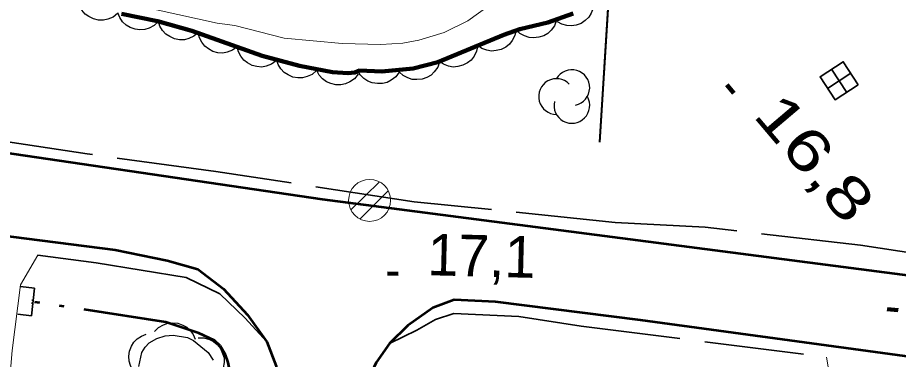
# Model space of a CAD drawing. Extents: x 386081 to 389416, y 5130568 to 5134082.
# Drawn here: x 387648.6 to 387712.3, y 5132287.3 to 5132312.1 of the extents above; entities that cross this region are included whole.
import ezdxf

# ---------------------------------------------------------------- set-up
doc = ezdxf.new("R2010")
doc.units = 0
doc.header["$LTSCALE"] = 1.2
for name, pattern in [('DASH_DOUBLE_DOT', [9.2, 5, -1.2, 0.3, -1.2, 0.3, -1.2]), ('DOT_DASHED', [7.7, 5, -1.2, 0.3, -1.2]), ('LONG_DASHED', [7.5, 6, -1.5])]:
    doc.linetypes.add(name, pattern=pattern)
for name, color, linetype, lineweight in [('19', 7, 'Continuous', 13), ('2', 7, 'Continuous', 13), ('21', 7, 'LONG_DASHED', 35), ('26', 7, 'Continuous', 35), ('3', 7, 'Continuous', 140), ('34', 7, 'Continuous', 35), ('36', 7, 'Continuous', 13), ('37', 7, 'Continuous', 13), ('4', 7, 'DASH_DOUBLE_DOT', 53), ('44', 7, 'Continuous', 25)]:
    doc.layers.add(name, color=color, linetype=linetype, lineweight=lineweight)

msp = doc.modelspace()

# ---------------------------------------------------------------- linework, layer by layer
at = {"layer": '19'}
for points in [[(387641.04, 5132275.7), (387646.95, 5132274.73), (387647.63, 5132281.16), (387648.19, 5132288), (387648.81, 5132292.74), (387650.05, 5132294.88)], [(387707.13, 5132287.51), (387707.44, 5132285.68), (387706.93, 5132281.81), (387704.06, 5132264.75), (387706.69, 5132264.28), (387706.5, 5132263.22)]]:
    msp.add_lwpolyline(points, dxfattribs=at)
at = {"layer": '2'}
msp.add_lwpolyline([(387657.34, 5132312.91), (387663.03, 5132311.66), (387664.31, 5132311.5), (387667.88, 5132310.59), (387672.09, 5132310.2), (387674.88, 5132310.13), (387676.47, 5132310.23), (387677.62, 5132310.43), (387679.47, 5132310.98), (387681.17, 5132311.84), (387682.72, 5132312.94)], dxfattribs=at)
at = {"layer": '21'}
for points in [[(387736.86, 5132291.57), (387733.6, 5132291.99), (387709.58, 5132295.61), (387698.35, 5132296.9), (387691.83, 5132297.26), (387677.28, 5132298.75), (387662.94, 5132300.94), (387653.62, 5132302.21), (387642.37, 5132303.91), (387632.55, 5132305.72), (387621.75, 5132307.01), (387608.95, 5132308.73), (387597.98, 5132310.12), (387586.17, 5132311.43), (387566.07, 5132313.34), (387563.16, 5132314.3), (387562.13, 5132315.42), (387561.79, 5132316.7), (387562.33, 5132318.66), (387563.51, 5132320.54), (387564.77, 5132322.24), (387565.97, 5132323.49)], [(387650.05, 5132294.88), (387654.28, 5132294.32), (387660.79, 5132293.26), (387663.23, 5132292.08), (387665.06, 5132290.33), (387666.62, 5132288.63)], [(387675.51, 5132288.49), (387677.47, 5132289.46), (387678.83, 5132290.24), (387680.17, 5132290.67), (387684.87, 5132290.45), (387689.38, 5132289.76), (387707.13, 5132287.51)]]:
    msp.add_lwpolyline(points, dxfattribs=at)
at = {"layer": '21', "linetype": 'Continuous', "lineweight": 53}
for points in [[(387527.13, 5132312.98), (387531.27, 5132311.74), (387551.31, 5132308.03), (387585.48, 5132304.29), (387592.5, 5132303.69), (387599.65, 5132302.96), (387616.75, 5132301.03), (387622.08, 5132300.05), (387628.01, 5132299.22), (387640.73, 5132297.17), (387655.66, 5132295.26), (387659.42, 5132294.51), (387661.63, 5132293.87), (387663.49, 5132292.45), (387665.22, 5132290.58), (387666.62, 5132288.63), (387667.3, 5132286.86), (387667.22, 5132284.79), (387663.68, 5132256.15), (387661.63, 5132241.07)], [(387562.39, 5132313.16), (387572.77, 5132311.8), (387583.77, 5132310.63), (387600.02, 5132308.74), (387614.35, 5132307.05), (387628.29, 5132305.3), (387641.74, 5132303.18), (387670.62, 5132298.94), (387720.03, 5132292.53), (387763.15, 5132287.28), (387788.03, 5132285.2)], [(387785.48, 5132279.18), (387766.83, 5132280.38), (387747.99, 5132282.94), (387728.2, 5132285.49), (387693.67, 5132290.18), (387683.18, 5132291.51), (387680.19, 5132291.65), (387678.65, 5132291.08), (387676.84, 5132289.8), (387675.51, 5132288.49), (387674.55, 5132287.12), (387673.65, 5132285.2), (387673.05, 5132282.04), (387671.48, 5132270.3), (387669.46, 5132253.84), (387664.09, 5132213.05), (387663.01, 5132202.96), (387662.5, 5132199.09)]]:
    msp.add_lwpolyline(points, dxfattribs=at)
at = {"layer": '26'}
for p, q in [((387649.81, 5132292.51), (387648.81, 5132292.61)), ((387649.81, 5132292.51), (387649.61, 5132290.51)), ((387649.72, 5132291.61), (387649.62, 5132291.62)), ((387649.7, 5132291.41), (387649.6, 5132291.42)), ((387649.72, 5132291.61), (387649.7, 5132291.41)), ((387649.61, 5132290.51), (387648.61, 5132290.61))]:
    msp.add_line(p, q, dxfattribs=at)
at = {"layer": '3'}
for p, q in [((387699.9, 5132307.2), (387700.41, 5132306.59)), ((387675.35, 5132293.55), (387676.14, 5132293.53)), ((387711.51, 5132290.99), (387712.3, 5132290.9))]:
    msp.add_line(p, q, dxfattribs=at)
at = {"layer": '34'}
for p, q in [((387707.49, 5132308.34), (387708.59, 5132306.66)), ((387707.2, 5132306.95), (387708.88, 5132308.05))]:
    msp.add_line(p, q, dxfattribs=at)
msp.add_lwpolyline([(387709.42, 5132307.21), (387707.75, 5132306.12), (387706.66, 5132307.79), (387708.33, 5132308.88)], close=True, dxfattribs=at)
at = {"layer": '36'}
for p, q in [((387674.77, 5132300.2), (387672.7, 5132298.16)), ((387673.35, 5132297.5), (387675.41, 5132299.54))]:
    msp.add_line(p, q, dxfattribs=at)
msp.add_circle((387674.064, 5132298.848), 1.518, dxfattribs=at)
at = {"layer": '37', "lineweight": 25}
for p, q in [((387690.69, 5132303.07), (387691.37, 5132313.84)), ((387690.74, 5132303.07), (387691.37, 5132313.05))]:
    msp.add_line(p, q, dxfattribs=at)
at = {"layer": '4'}
msp.add_lwpolyline([(387657.75, 5132232.63), (387657.76, 5132233.96), (387658.05, 5132237.05), (387658.38, 5132239.07), (387658.51, 5132241.3), (387659.61, 5132249.8), (387659.88, 5132253.42), (387663.29, 5132277.62), (387663.59, 5132281.5), (387664, 5132284.73), (387663.99, 5132286.3), (387663.84, 5132287.13), (387663.63, 5132287.68), (387663.24, 5132288.33), (387662.85, 5132288.71), (387661.7, 5132289.25), (387659.33, 5132290.04), (387649.71, 5132291.51)], dxfattribs=at)
at = {"layer": '44'}
for points in [[(387655.83, 5132312.36), (387655.5, 5132312.1), (387655.12, 5132311.95), (387654.8, 5132311.88), (387654.45, 5132311.89), (387654.09, 5132311.97), (387653.75, 5132312.14), (387653.48, 5132312.32), (387653.25, 5132312.6), (387653.07, 5132312.92), (387652.97, 5132313.26)], [(387690.29, 5132313.17), (387690.25, 5132312.76), (387690.1, 5132312.38), (387689.93, 5132312.1), (387689.67, 5132311.86), (387689.37, 5132311.65), (387689, 5132311.53), (387688.68, 5132311.46), (387688.33, 5132311.49), (387687.97, 5132311.58), (387687.66, 5132311.75)], [(387658.78, 5132311.79), (387658.48, 5132311.5), (387658.12, 5132311.31), (387657.8, 5132311.2), (387657.45, 5132311.18), (387657.09, 5132311.22), (387656.73, 5132311.36), (387656.44, 5132311.51), (387656.19, 5132311.76), (387655.98, 5132312.07), (387655.84, 5132312.4)], [(387661.67, 5132310.99), (387661.35, 5132310.72), (387660.98, 5132310.56), (387660.66, 5132310.47), (387660.31, 5132310.47), (387659.95, 5132310.54), (387659.6, 5132310.7), (387659.32, 5132310.86), (387659.09, 5132311.13), (387658.89, 5132311.44), (387658.78, 5132311.78)], [(387687.59, 5132311.87), (387687.45, 5132311.48), (387687.2, 5132311.16), (387686.97, 5132310.92), (387686.66, 5132310.75), (387686.31, 5132310.64), (387685.93, 5132310.61), (387685.6, 5132310.62), (387685.27, 5132310.74), (387684.94, 5132310.92), (387684.68, 5132311.16)], [(387664.48, 5132309.95), (387664.15, 5132309.7), (387663.76, 5132309.57), (387663.44, 5132309.5), (387663.09, 5132309.53), (387662.73, 5132309.62), (387662.4, 5132309.81), (387662.13, 5132310), (387661.92, 5132310.28), (387661.75, 5132310.61), (387661.66, 5132310.96)], [(387684.66, 5132311.19), (387684.58, 5132310.78), (387684.39, 5132310.42), (387684.19, 5132310.15), (387683.91, 5132309.94), (387683.58, 5132309.77), (387683.21, 5132309.68), (387682.89, 5132309.64), (387682.54, 5132309.71), (387682.19, 5132309.84), (387681.89, 5132310.04)], [(387667.31, 5132308.94), (387666.97, 5132308.69), (387666.59, 5132308.56), (387666.26, 5132308.49), (387665.91, 5132308.52), (387665.56, 5132308.61), (387665.22, 5132308.8), (387664.96, 5132308.99), (387664.74, 5132309.27), (387664.57, 5132309.6), (387664.48, 5132309.95)], [(387681.89, 5132310.04), (387681.81, 5132309.63), (387681.62, 5132309.27), (387681.42, 5132309), (387681.14, 5132308.79), (387680.81, 5132308.62), (387680.44, 5132308.53), (387680.12, 5132308.49), (387679.77, 5132308.56), (387679.42, 5132308.69), (387679.12, 5132308.89)], [(387670.23, 5132308.24), (387669.91, 5132307.96), (387669.54, 5132307.8), (387669.22, 5132307.71), (387668.87, 5132307.71), (387668.51, 5132307.77), (387668.16, 5132307.93), (387667.88, 5132308.1), (387667.65, 5132308.37), (387667.45, 5132308.68), (387667.33, 5132309.02)], [(387679.13, 5132308.87), (387678.99, 5132308.48), (387678.74, 5132308.15), (387678.51, 5132307.91), (387678.21, 5132307.74), (387677.86, 5132307.62), (387677.48, 5132307.59), (387677.15, 5132307.6), (387676.82, 5132307.71), (387676.49, 5132307.89), (387676.22, 5132308.13)], [(387673.23, 5132307.98), (387672.97, 5132307.65), (387672.63, 5132307.42), (387672.33, 5132307.28), (387671.99, 5132307.21), (387671.62, 5132307.21), (387671.25, 5132307.31), (387670.94, 5132307.42), (387670.66, 5132307.64), (387670.41, 5132307.91), (387670.24, 5132308.23)], [(387676.2, 5132308.12), (387675.95, 5132307.79), (387675.63, 5132307.54), (387675.34, 5132307.38), (387674.99, 5132307.3), (387674.63, 5132307.29), (387674.25, 5132307.36), (387673.94, 5132307.46), (387673.65, 5132307.67), (387673.39, 5132307.93), (387673.2, 5132308.23)], [(387658.5, 5132289.36), (387658.79, 5132289.66), (387659.15, 5132289.85), (387659.46, 5132289.97), (387659.81, 5132290), (387660.18, 5132289.96), (387660.54, 5132289.83), (387660.83, 5132289.69), (387661.08, 5132289.44), (387661.3, 5132289.14), (387661.45, 5132288.82)], [(387657.23, 5132286.24), (387656.94, 5132286.55), (387656.76, 5132286.91), (387656.66, 5132287.23), (387656.64, 5132287.58), (387656.69, 5132287.94), (387656.84, 5132288.3), (387657, 5132288.59), (387657.25, 5132288.83), (387657.56, 5132289.04), (387657.89, 5132289.17)], [(387661.66, 5132288.91), (387662.08, 5132288.9), (387662.47, 5132288.79), (387662.77, 5132288.65), (387663.03, 5132288.42), (387663.27, 5132288.13), (387663.42, 5132287.78), (387663.53, 5132287.47), (387663.53, 5132287.12), (387663.47, 5132286.75), (387663.34, 5132286.42)]]:
    msp.add_lwpolyline(points, dxfattribs=at)
at = {"layer": '44', "linetype": 'DOT_DASHED', "lineweight": 90}
msp.add_lwpolyline([(387688.79, 5132312.36), (387686.97, 5132311.72), (387684.93, 5132311.22), (387683.78, 5132310.82), (387679.01, 5132308.84), (387677.21, 5132308.38), (387674.94, 5132308.17), (387673.33, 5132308.23), (387672.99, 5132308.09), (387672.48, 5132308.04), (387671.39, 5132308.13), (387669, 5132308.57), (387666.3, 5132309.3), (387661.21, 5132311.12), (387658.72, 5132311.8), (387656.12, 5132312.34)], dxfattribs=at)
at = {"layer": '44', "linetype": 'DOT_DASHED'}
msp.add_lwpolyline([(387657.36, 5132286.83), (387657.59, 5132287.84), (387657.82, 5132288.24), (387658.12, 5132288.55), (387658.68, 5132288.87), (387659.28, 5132289.05), (387659.85, 5132289.11), (387660.88, 5132288.92), (387661.33, 5132288.72), (387662.38, 5132287.84), (387662.75, 5132287.29)], dxfattribs=at)
at = {"layer": '44'}
for centre, start, end in [((387688.699, 5132307.004), 282.26917, 149.72626), ((387687.589, 5132306.359), 44.11537, 269.80396), ((387688.699, 5132305.714), 166.93686, 29.62122)]:
    msp.add_arc(centre, 1.29, start, end, dxfattribs=at)

# ---------------------------------------------------------------- texts
at = {"layer": '3', "width": 1.35}
msp.add_text('16,8   ', height=3, rotation=310.294, dxfattribs=at).set_placement((387701.73, 5132304.98))
at = {"layer": '3'}
msp.add_text('17,1   ', height=3, rotation=358.525, dxfattribs=at).set_placement((387678.22, 5132293.44))

doc.saveas('drawing.dxf')
